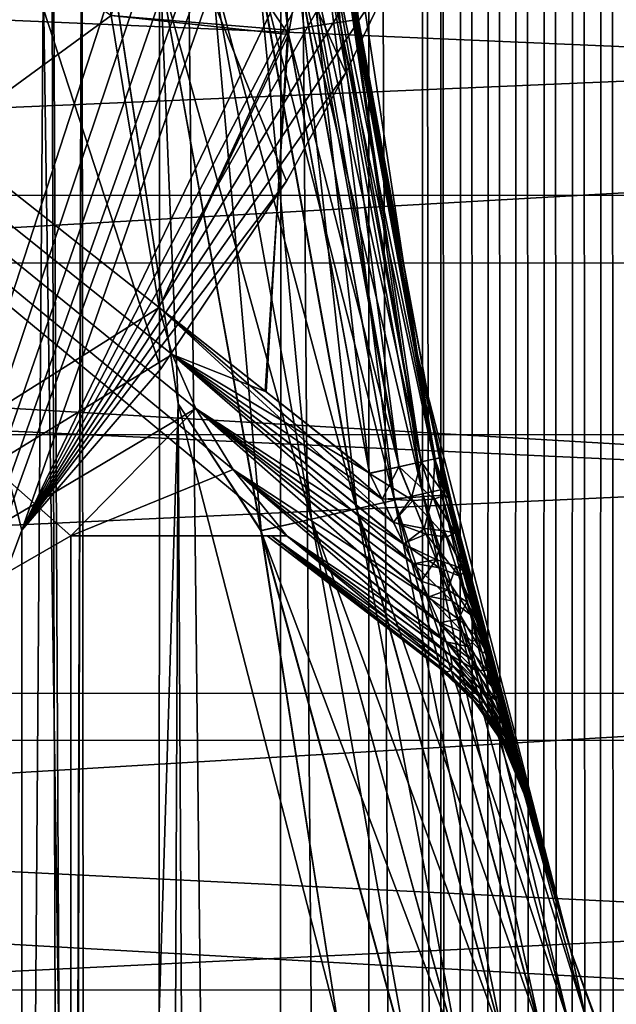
# Model space of a CAD drawing. Header units: metres. Extents: x -205 to 205, y -104 to 104.
# Tile 335 of 656: x -69.62 to -67.17, y 6.62 to 10.65. Entities that reach past the tile are written whole.
import ezdxf

# ---------------------------------------------------------------- set-up
doc = ezdxf.new("R2010")
doc.units = ezdxf.units.M
doc.layers.add('solid_01_2-CONSUMER_EHM_BOX_SW0001', color=7, linetype='CONTINUOUS')

msp = doc.modelspace()

# ---------------------------------------------------------------- linework, layer by layer
at = {"layer": 'solid_01_2-CONSUMER_EHM_BOX_SW0001'}
for points in [[(-200.010849, -74.958488), (-200.010773, 75.041512), (-0.010778, 75.04142)], [(-0.010849, -74.95858), (-200.010849, -74.958488), (-0.010778, 75.04142)], [(-70.051804, -60.926071, 75), (-69.493141, 14.287043, 75), (-70.038704, 61.001064, 75)], [(-67.891357, 25.041451, 1.5), (-67.831909, -57.8419, 1.5), (-67.794312, 57.908562, 1.5)], [(-67.831909, -57.8419, 1.5), (-67.719505, -57.792744, 1.5), (-67.794312, 57.908562, 1.5)], [(-67.719505, -57.792744, 1.5), (-67.681831, 57.860203, 1.5), (-67.794312, 57.908562, 1.5)], [(-67.719505, -57.792744, 1.5), (-67.605576, -57.745773, 1.5), (-67.681831, 57.860203, 1.5)], [(-67.605576, -57.745773, 1.5), (-67.567947, 57.813984, 1.5), (-67.681831, 57.860203, 1.5)], [(-67.605576, -57.745773, 1.5), (-67.490395, -57.701077, 1.5), (-67.567947, 57.813984, 1.5)], [(-67.490395, -57.701077, 1.5), (-67.452911, 57.770031, 1.5), (-67.567947, 57.813984, 1.5)], [(-67.490395, -57.701077, 1.5), (-67.374199, -57.658749, 1.5), (-67.452911, 57.770031, 1.5)], [(-67.374199, -57.658749, 1.5), (-67.336975, 57.728474, 1.5), (-67.452911, 57.770031, 1.5)], [(-67.374199, -57.658749, 1.5), (-67.257248, -57.618885, 1.5), (-67.336975, 57.728474, 1.5)], [(-67.257248, -57.618885, 1.5), (-67.220383, 57.689438, 1.5), (-67.336975, 57.728474, 1.5)], [(-67.257248, -57.618885, 1.5), (-67.139801, -57.581585, 1.5), (-67.220383, 57.689438, 1.5)], [(-67.139801, -57.581585, 1.5), (-67.103386, 57.653046, 1.5), (-67.220383, 57.689438, 1.5)], [(-67.966209, 24.014843, 1.5), (-67.89138, -24.958549, 1.5), (-67.891357, 25.041451, 1.5)], [(-67.89138, -24.958549, 1.5), (-67.831909, -57.8419, 1.5), (-67.891357, 25.041451, 1.5)], [(-67.966209, 24.014843, 1.5), (-68.184288, 23.021564, 1.5), (-67.966019, -23.930836, 1.5)], [(-67.966209, 24.014843, 1.5), (-67.966019, -23.930836, 1.5), (-67.89138, -24.958549, 1.5)], [(-68.184288, 23.021564, 1.5), (-68.544762, 22.063871, 1.5), (-68.186424, -22.932539, 1.5)], [(-68.184288, 23.021564, 1.5), (-68.186424, -22.932539, 1.5), (-67.966019, -23.930836, 1.5)], [(-83.907471, -2.960126, 63.099998), (-69.504471, 22.103218, 63.099998), (-69.493141, 14.287085, 63.099998)], [(-83.907471, -2.960126, 63.099998), (-69.623573, 21.913668, 63.099998), (-69.504471, 22.103218, 63.099998)], [(-68.544762, 22.063871, 1.5), (-69.039803, 21.165899, 1.5), (-68.551567, -21.966539, 1.5)], [(-68.544762, 22.063871, 1.5), (-68.551567, -21.966539, 1.5), (-68.186424, -22.932539, 1.5)], [(-69.039803, 21.165899, 1.5), (-69.65786, 20.347298, 1.5), (-69.051064, -21.065544, 1.5)], [(-69.039803, 21.165899, 1.5), (-69.051064, -21.065544, 1.5), (-68.551567, -21.966539, 1.5)], [(-69.65786, 20.347298, 1.5), (-69.673546, -20.246559, 1.5), (-69.051064, -21.065544, 1.5)], [(-69.406967, 1.037057, 72), (-82.406967, 1.037991, 72), (-82.405602, 20.037991, 72)], [(-68.740486, 19.765442, 66.099998), (-82.405602, 20.037991, 66.099998), (-82.406967, 1.037991, 66.099998)], [(-82.405602, 20.037991, 72), (-68.741264, 8.808578, 72), (-68.521805, 8.536994, 72)], [(-69.406433, 8.537057, 72), (-82.405602, 20.037991, 72), (-68.521805, 8.536994, 72)], [(-82.405602, 20.037991, 72), (-68.893959, 9.057602, 72), (-68.741264, 8.808578, 72)], [(-82.405602, 20.037991, 72), (-68.991234, 9.279399, 72), (-68.893959, 9.057602, 72)], [(-82.405602, 20.037991, 72), (-69.043755, 9.472097, 72), (-68.991234, 9.279399, 72)], [(-82.405602, 20.037991, 72), (-69.240112, 10.666704, 72), (-69.043755, 9.472097, 72)], [(-69.406433, 8.537057, 72), (-69.406967, 1.037057, 72), (-82.405602, 20.037991, 72)], [(-68.893211, 19.516432, 66.099998), (-68.740486, 19.765442, 66.099998), (-82.406967, 1.037991, 66.099998)], [(-68.990494, 19.294645, 66.099998), (-68.893211, 19.516432, 66.099998), (-82.406967, 1.037991, 66.099998)], [(-69.606895, 1.037827, 66.400002), (-72.406898, 1.038228, 66.400002), (-72.404251, 19.538227, 66.400002)], [(-69.60582, 8.560189, 66.400002), (-69.606895, 1.037827, 66.400002), (-72.404251, 19.538227, 66.400002)], [(-69.037666, 9.21998, 66.400002), (-69.60582, 8.560189, 66.400002), (-72.404251, 19.538227, 66.400002)], [(-68.279396, 10.432411, 66.400002), (-72.404251, 19.538227, 66.400002), (-68.043724, 10.925735, 66.400002)], [(-68.522972, 9.989293, 66.400002), (-72.404251, 19.538227, 66.400002), (-68.279396, 10.432411, 66.400002)], [(-69.037666, 9.21998, 66.400002), (-72.404251, 19.538227, 66.400002), (-68.522972, 9.989293, 66.400002)], [(-68.990494, 19.294645, 66.099998), (-82.406967, 1.037991, 66.099998), (-69.04306, 19.101969, 66.099998)], [(-69.04306, 19.101969, 66.099998), (-82.406967, 1.037991, 66.099998), (-69.239586, 17.907387, 66.099998)], [(-67.497627, 16.130419, 71.699997), (-70.31855, 18.952143, 71.699997), (-72.406898, 1.038228, 71.699997)], [(-69.239586, 17.907387, 66.099998), (-82.406967, 1.037991, 66.099998), (-69.380287, 16.704998, 66.099998)], [(-69.380287, 16.704998, 66.099998), (-82.406967, 1.037991, 66.099998), (-69.464867, 15.497365, 66.099998)], [(-67.373253, 15.978797, 71.699997), (-67.497627, 16.130419, 71.699997), (-72.406898, 1.038228, 71.699997)], [(-67.280914, 15.805961, 71.699997), (-67.373253, 15.978797, 71.699997), (-72.406898, 1.038228, 71.699997)], [(-67.224045, 15.618438, 71.699997), (-67.280914, 15.805961, 71.699997), (-72.406898, 1.038228, 71.699997)], [(-67.204842, 15.423269, 71.699997), (-67.224045, 15.618438, 71.699997), (-72.406898, 1.038228, 71.699997)], [(-69.464867, 15.497365, 66.099998), (-82.406967, 1.037991, 66.099998), (-69.493141, 14.287055, 66.099998)], [(-67.204842, 15.423269, 71.699997), (-72.406898, 1.038228, 71.699997), (-69.60582, 8.560189, 71.699997)], [(-67.204842, 15.423269, 71.699997), (-69.60582, 8.560189, 71.699997), (-67.205109, 13.559845, 71.699997)], [(-83.907471, -2.960126, 63.099998), (-69.493141, 14.287085, 63.099998), (-69.407471, -2.962202, 63.099998)], [(-69.493141, 14.287055, 66.099998), (-82.406967, 1.037991, 66.099998), (-69.465042, 13.076746, 66.099998)], [(-70.051804, -60.926071, 75), (-69.273949, -60.039104, 75), (-69.493141, 14.287043, 75)], [(-69.493141, 14.287085, 63.099998), (-69.361198, 11.669159, 63.099998), (-69.407471, -2.962202, 63.099998)], [(-69.273949, -60.039104, 75), (-69.361191, 11.669121, 75), (-69.493141, 14.287043, 75)], [(-67.205109, 13.559845, 71.699997), (-69.60582, 8.560189, 71.699997), (-67.396187, 12.785495, 71.699997)], [(-69.465042, 13.076746, 66.099998), (-82.406967, 1.037991, 66.099998), (-69.380638, 11.869105, 66.099998)], [(-67.396187, 12.785495, 71.699997), (-69.60582, 8.560189, 71.699997), (-67.60067, 12.093669, 71.699997)], [(-68.502693, 12.458243, 65.068527), (-68.594872, 12.451509, 65.24144), (-68.394302, 10.625782, 65.24144)], [(-68.502693, 12.458243, 65.068527), (-68.302834, 10.639225, 65.068451), (-68.445778, 12.4624, 64.880096)], [(-68.502693, 12.458243, 65.068527), (-68.394302, 10.625782, 65.24144), (-68.302834, 10.639225, 65.068451)], [(-68.445778, 12.4624, 64.880096), (-68.246452, 10.647511, 64.880333), (-68.426682, 12.463508, 64.685875)], [(-68.302834, 10.639225, 65.068451), (-68.246452, 10.647511, 64.880333), (-68.445778, 12.4624, 64.880096)], [(-68.426682, 12.463508, 64.685875), (-68.227394, 10.64975, 64.685875), (-68.366287, 11.769917, 64.099998)], [(-68.246452, 10.647511, 64.880333), (-68.227394, 10.64975, 64.685875), (-68.426682, 12.463508, 64.685875)], [(-69.240112, 10.666702, 66.099998), (-68.517342, 10.607702, 65.392982), (-68.718903, 12.442447, 65.392982)], [(-68.594872, 12.451509, 65.24144), (-68.718903, 12.442447, 65.392982), (-68.517342, 10.607702, 65.392982)], [(-68.394302, 10.625782, 65.24144), (-68.594872, 12.451509, 65.24144), (-68.517342, 10.607702, 65.392982)], [(-68.716148, 12.406271, 72.707108), (-68.514618, 10.589767, 72.707108), (-69.380638, 11.86911, 72)], [(-68.444984, 10.989697, 72.858643), (-68.514618, 10.589767, 72.707108), (-68.716148, 12.406271, 72.707108)], [(-67.60067, 12.093669, 71.699997), (-69.60582, 8.560189, 71.699997), (-67.816963, 11.476849, 71.699997)], [(-46.498756, 9.926848, 4.40269), (-84.498756, 9.93228, 4.402686), (-84.498451, 12.04705, 5.589957)], [(-46.498756, 9.926848, 4.40269), (-84.498451, 12.04705, 5.589957), (-46.498451, 12.041621, 5.589964)], [(-69.380638, 11.869105, 66.099998), (-82.406967, 1.037991, 66.099998), (-69.240112, 10.666702, 66.099998)], [(-68.514618, 10.589767, 72.707108), (-69.240112, 10.666704, 72), (-69.380638, 11.86911, 72)], [(-68.366287, 11.769917, 74), (-67.986649, 9.278403, 74), (-68.227478, 10.650301, 73.414215)], [(-68.29229, 10.931987, 74.221428), (-67.986649, 9.278403, 74), (-68.366287, 11.769917, 74)], [(-68.227394, 10.64975, 64.685875), (-67.986649, 9.278403, 64.099998), (-68.366287, 11.769917, 64.099998)], [(-68.29245, 10.931965, 63.877842), (-68.366287, 11.769917, 64.099998), (-67.986649, 9.278403, 64.099998)], [(-69.361198, 11.669159, 63.099998), (-69.407768, -5.062517, 63.099998), (-69.407471, -2.962202, 63.099998)], [(-69.361198, 11.669159, 63.099998), (-68.966331, 9.07783, 63.099998), (-69.407768, -5.062517, 63.099998)], [(-69.038879, 10.831037, 63.124905), (-68.966331, 9.07783, 63.099998), (-69.361198, 11.669159, 63.099998)], [(-69.273949, -60.039104, 75), (-68.966324, 9.077796, 75), (-69.361191, 11.669121, 75)], [(-69.038155, 10.831135, 74.97493), (-69.361191, 11.669121, 75), (-68.966324, 9.077796, 75)], [(-67.816963, 11.476849, 71.699997), (-69.60582, 8.560189, 71.699997), (-68.043724, 10.925732, 71.699997)], [(-46.498795, 9.650873, 39.121071), (-84.498795, 9.656287, 39.121086), (-84.498558, 11.288718, 37.9058)], [(-46.498562, 11.283119, 11.094078), (-84.498558, 11.288578, 11.094093), (-84.498795, 9.656373, 9.87897)], [(-46.498795, 9.650873, 39.121071), (-84.498558, 11.288718, 37.9058), (-46.498562, 11.283301, 37.905781)], [(-46.498562, 11.283119, 11.094078), (-84.498795, 9.656373, 9.87897), (-46.498795, 9.650921, 9.878962)], [(-46.498585, 11.117476, 43.966064), (-84.498581, 11.122937, 43.966053), (-84.498894, 8.953441, 45.050167)], [(-46.498585, 11.117476, 43.966064), (-84.498894, 8.953441, 45.050167), (-46.498894, 8.947978, 45.050179)], [(-68.353294, 11.001811, 73.031708), (-68.296883, 11.009276, 73.219505), (-67.915215, 8.852008, 73.219505)], [(-68.296883, 11.009276, 73.219505), (-67.89653, 8.856164, 73.414215), (-67.915215, 8.852008, 73.219505)], [(-68.296883, 11.009276, 73.219505), (-68.227478, 10.650301, 73.414215), (-67.89653, 8.856164, 73.414215)], [(-68.444984, 10.989697, 72.858643), (-68.061043, 8.819566, 72.858643), (-68.514618, 10.589767, 72.707108)], [(-68.353294, 11.001811, 73.031708), (-67.970764, 8.83965, 73.031708), (-68.444984, 10.989697, 72.858643)], [(-68.444984, 10.989697, 72.858643), (-67.970764, 8.83965, 73.031708), (-68.061043, 8.819566, 72.858643)], [(-68.353294, 11.001811, 73.031708), (-67.915215, 8.852008, 73.219505), (-67.970764, 8.83965, 73.031708)], [(-68.043724, 10.925732, 71.699997), (-69.60582, 8.560189, 71.699997), (-68.279396, 10.432409, 71.699997)], [(-68.365761, 10.922052, 63.666252), (-68.29245, 10.931965, 63.877842), (-67.892685, 8.725203, 63.877724)], [(-68.36544, 10.922095, 74.433075), (-67.96447, 8.708844, 74.433075), (-68.29229, 10.931987, 74.221428)], [(-67.892685, 8.725203, 63.877724), (-68.29245, 10.931965, 63.877842), (-67.986649, 9.278403, 64.099998)], [(-68.29229, 10.931987, 74.221428), (-67.892502, 8.725245, 74.221428), (-67.986649, 9.278403, 74)], [(-67.96447, 8.708844, 74.433075), (-67.892502, 8.725245, 74.221428), (-68.29229, 10.931987, 74.221428)], [(-68.043724, 10.925735, 66.400002), (-68.043724, 10.925732, 71.699997), (-68.279396, 10.432409, 71.699997)], [(-68.279396, 10.432411, 66.400002), (-68.043724, 10.925735, 66.400002), (-68.279396, 10.432409, 71.699997)], [(-68.641037, 10.884831, 63.317982), (-68.483932, 10.906074, 63.476452), (-68.081131, 8.682261, 63.476353)], [(-68.640457, 10.88491, 74.781555), (-68.235054, 8.647186, 74.781555), (-68.483475, 10.906136, 74.622963)], [(-68.483932, 10.906074, 63.476452), (-68.365761, 10.922052, 63.666252), (-67.964844, 8.70876, 63.666138)], [(-68.081131, 8.682261, 63.476353), (-68.483932, 10.906074, 63.476452), (-67.964844, 8.70876, 63.666138)], [(-68.483475, 10.906136, 74.622963), (-68.080605, 8.682382, 74.622963), (-68.36544, 10.922095, 74.433075)], [(-68.235054, 8.647186, 74.781555), (-68.080605, 8.682382, 74.622963), (-68.483475, 10.906136, 74.622963)], [(-67.964844, 8.70876, 63.666138), (-68.365761, 10.922052, 63.666252), (-67.892685, 8.725203, 63.877724)], [(-68.080605, 8.682382, 74.622963), (-67.96447, 8.708844, 74.433075), (-68.36544, 10.922095, 74.433075)], [(-68.42083, 8.604853, 63.19875), (-69.038879, 10.831037, 63.124905), (-68.82917, 10.859393, 63.198803)], [(-68.828499, 10.859484, 74.900871), (-69.038155, 10.831135, 74.97493), (-68.626343, 8.558022, 74.97493)], [(-68.82917, 10.859393, 63.198803), (-68.641037, 10.884831, 63.317982), (-68.235718, 8.647035, 63.317905)], [(-68.42083, 8.604853, 63.19875), (-68.82917, 10.859393, 63.198803), (-68.235718, 8.647035, 63.317905)], [(-68.828499, 10.859484, 74.900871), (-68.420067, 8.605027, 74.900871), (-68.640457, 10.88491, 74.781555)], [(-68.828499, 10.859484, 74.900871), (-68.626343, 8.558022, 74.97493), (-68.420067, 8.605027, 74.900871)], [(-68.235718, 8.647035, 63.317905), (-68.641037, 10.884831, 63.317982), (-68.081131, 8.682261, 63.476353)], [(-68.420067, 8.605027, 74.900871), (-68.235054, 8.647186, 74.781555), (-68.640457, 10.88491, 74.781555)], [(-69.038879, 10.831037, 63.124905), (-68.627174, 8.557833, 63.124878), (-68.966331, 9.07783, 63.099998)], [(-68.42083, 8.604853, 63.19875), (-68.627174, 8.557833, 63.124878), (-69.038879, 10.831037, 63.124905)], [(-68.626343, 8.558022, 74.97493), (-69.038155, 10.831135, 74.97493), (-68.966324, 9.077796, 75)], [(-69.240112, 10.666702, 66.099998), (-82.406967, 1.037991, 66.099998), (-69.043755, 9.472096, 66.099998)], [(-68.514618, 10.589767, 72.707108), (-69.043755, 9.472097, 72), (-69.240112, 10.666704, 72)], [(-69.240112, 10.666702, 66.099998), (-69.043755, 9.472096, 66.099998), (-68.517342, 10.607702, 65.392982)], [(-68.302834, 10.639225, 65.068451), (-67.970848, 8.839627, 65.068375), (-68.246452, 10.647511, 64.880333)], [(-68.246452, 10.647511, 64.880333), (-67.915298, 8.851986, 64.880577), (-68.227394, 10.64975, 64.685875)], [(-68.246452, 10.647511, 64.880333), (-67.970848, 8.839627, 65.068375), (-67.915298, 8.851986, 64.880577)], [(-67.986649, 9.278403, 74), (-67.89653, 8.856164, 73.414215), (-68.227478, 10.650301, 73.414215)], [(-68.227394, 10.64975, 64.685875), (-67.896324, 8.855242, 64.685875), (-67.986649, 9.278403, 64.099998)], [(-67.915298, 8.851986, 64.880577), (-67.896324, 8.855242, 64.685875), (-68.227394, 10.64975, 64.685875)], [(-69.043755, 9.472096, 66.099998), (-68.605865, 9.126618, 65.737083), (-68.517342, 10.607702, 65.392982)], [(-68.605865, 9.126618, 65.737083), (-68.182541, 8.792631, 65.392982), (-68.517342, 10.607702, 65.392982)], [(-68.394302, 10.625782, 65.24144), (-68.517342, 10.607702, 65.392982), (-68.182541, 8.792631, 65.392982)], [(-68.302834, 10.639225, 65.068451), (-68.394302, 10.625782, 65.24144), (-68.062469, 8.819244, 65.2435)], [(-68.394302, 10.625782, 65.24144), (-68.182541, 8.792631, 65.392982), (-68.062469, 8.819244, 65.2435)], [(-68.302834, 10.639225, 65.068451), (-68.062469, 8.819244, 65.2435), (-67.970848, 8.839627, 65.068375)], [(-68.514618, 10.589767, 72.707108), (-68.609451, 9.129435, 72.359978), (-69.043755, 9.472097, 72)], [(-68.514618, 10.589767, 72.707108), (-68.182442, 8.792576, 72.707108), (-68.609451, 9.129435, 72.359978)], [(-68.061043, 8.819566, 72.858643), (-68.182442, 8.792576, 72.707108), (-68.514618, 10.589767, 72.707108)], [(-68.279396, 10.432409, 71.699997), (-69.60582, 8.560189, 71.699997), (-68.522972, 9.989293, 71.699997)], [(-68.279396, 10.432411, 66.400002), (-68.279396, 10.432409, 71.699997), (-68.522972, 9.989293, 71.699997)], [(-68.522972, 9.989293, 66.400002), (-68.279396, 10.432411, 66.400002), (-68.522972, 9.989293, 71.699997)], [(-68.522972, 9.989293, 71.699997), (-69.60582, 8.560189, 71.699997), (-69.037666, 9.219981, 71.699997)], [(-68.522972, 9.989293, 66.400002), (-68.522972, 9.989293, 71.699997), (-69.037666, 9.219981, 71.699997)], [(-69.037666, 9.21998, 66.400002), (-68.522972, 9.989293, 66.400002), (-69.037666, 9.219981, 71.699997)], [(-46.499073, 7.69577, 3.450885), (-84.499077, 7.70121, 3.450885), (-84.498756, 9.93228, 4.402686)], [(-46.498756, 9.926848, 4.40269), (-46.499073, 7.69577, 3.450885), (-84.498756, 9.93228, 4.402686)], [(-46.498795, 9.650921, 9.878962), (-84.498795, 9.656373, 9.87897), (-84.499046, 7.894127, 8.861519)], [(-46.499046, 7.888484, 40.138569), (-84.499046, 7.893898, 40.13858), (-84.498795, 9.656287, 39.121086)], [(-46.498795, 9.650921, 9.878962), (-84.499046, 7.894127, 8.861519), (-46.499046, 7.888679, 8.861515)], [(-46.499046, 7.888484, 40.138569), (-84.498795, 9.656287, 39.121086), (-46.498795, 9.650873, 39.121071)], [(-68.991211, 9.279392, 66.099998), (-69.043755, 9.472096, 66.099998), (-82.406967, 1.037991, 66.099998)], [(-68.084991, 8.592316, 72.747559), (-68.991234, 9.279399, 72), (-69.043755, 9.472097, 72)], [(-68.182442, 8.792576, 72.707108), (-69.043755, 9.472097, 72), (-68.609451, 9.129435, 72.359978)], [(-68.131485, 8.688174, 72.731224), (-69.043755, 9.472097, 72), (-68.182442, 8.792576, 72.707108)], [(-68.131485, 8.688174, 72.731224), (-68.084991, 8.592316, 72.747559), (-69.043755, 9.472097, 72)], [(-68.991211, 9.279392, 66.099998), (-68.605865, 9.126618, 65.737083), (-69.043755, 9.472096, 66.099998)], [(-68.991211, 9.279392, 66.099998), (-82.406967, 1.037991, 66.099998), (-68.893944, 9.057579, 66.099998)], [(-68.005714, 8.425153, 72.758408), (-68.893959, 9.057602, 72), (-68.991234, 9.279399, 72)], [(-68.043091, 8.50471, 72.756439), (-68.005714, 8.425153, 72.758408), (-68.991234, 9.279399, 72)], [(-68.084991, 8.592316, 72.747559), (-68.043091, 8.50471, 72.756439), (-68.991234, 9.279399, 72)], [(-68.991211, 9.279392, 66.099998), (-68.131149, 8.687306, 65.368668), (-68.182541, 8.792631, 65.392982)], [(-68.991211, 9.279392, 66.099998), (-68.182541, 8.792631, 65.392982), (-68.605865, 9.126618, 65.737083)], [(-68.991211, 9.279392, 66.099998), (-68.04213, 8.502727, 65.343407), (-68.084312, 8.590834, 65.352257)], [(-68.991211, 9.279392, 66.099998), (-68.893944, 9.057579, 66.099998), (-68.04213, 8.502727, 65.343407)], [(-68.991211, 9.279392, 66.099998), (-68.084312, 8.590834, 65.352257), (-68.131149, 8.687306, 65.368668)], [(-67.986649, 9.278403, 74), (-67.358093, 6.837773, 74), (-67.89653, 8.856164, 73.414215)], [(-67.892502, 8.725245, 74.221428), (-67.358093, 6.837773, 74), (-67.986649, 9.278403, 74)], [(-67.70562, 8.059768, 64.866707), (-67.358093, 6.837773, 64.099998), (-67.986649, 9.278403, 64.099998)], [(-67.892685, 8.725203, 63.877724), (-67.986649, 9.278403, 64.099998), (-67.358093, 6.837773, 64.099998)], [(-67.731476, 8.161233, 64.816864), (-67.70562, 8.059768, 64.866707), (-67.986649, 9.278403, 64.099998)], [(-67.759682, 8.273973, 64.773438), (-67.731476, 8.161233, 64.816864), (-67.986649, 9.278403, 64.099998)], [(-67.790421, 8.39943, 64.737289), (-67.759682, 8.273973, 64.773438), (-67.986649, 9.278403, 64.099998)], [(-67.823631, 8.538279, 64.709663), (-67.790421, 8.39943, 64.737289), (-67.986649, 9.278403, 64.099998)], [(-67.85907, 8.690414, 64.692055), (-67.823631, 8.538279, 64.709663), (-67.986649, 9.278403, 64.099998)], [(-67.896324, 8.855242, 64.685875), (-67.85907, 8.690414, 64.692055), (-67.986649, 9.278403, 64.099998)], [(-69.037666, 9.21998, 66.400002), (-69.037666, 9.219981, 71.699997), (-69.60582, 8.560189, 71.699997)], [(-69.037666, 9.21998, 66.400002), (-69.60582, 8.560189, 71.699997), (-69.60582, 8.560189, 66.400002)], [(-68.966331, 9.07783, 63.099998), (-68.312561, 6.539456, 63.099998), (-69.407768, -5.062517, 63.099998)], [(-69.273949, -60.039104, 75), (-68.619232, -59.058781, 75), (-68.966324, 9.077796, 75)], [(-68.627174, 8.557833, 63.124878), (-68.312561, 6.539456, 63.099998), (-68.966331, 9.07783, 63.099998)], [(-68.619232, -59.058781, 75), (-68.312546, 6.539425, 75), (-68.966324, 9.077796, 75)], [(-68.626343, 8.558022, 74.97493), (-68.966324, 9.077796, 75), (-68.312546, 6.539425, 75)], [(-68.893944, 9.057579, 66.099998), (-82.406967, 1.037991, 66.099998), (-69.406433, 8.537057, 66.099998)], [(-68.893944, 9.057579, 66.099998), (-69.406433, 8.537057, 66.099998), (-68.741257, 8.80855, 66.099998)], [(-67.898758, 8.183023, 72.709351), (-68.741264, 8.808578, 72), (-68.893959, 9.057602, 72)], [(-67.943855, 8.28942, 72.744339), (-67.898758, 8.183023, 72.709351), (-68.893959, 9.057602, 72)], [(-68.005714, 8.425153, 72.758408), (-67.943855, 8.28942, 72.744339), (-68.893959, 9.057602, 72)], [(-68.893944, 9.057579, 66.099998), (-67.942375, 8.285896, 65.356522), (-67.971306, 8.350458, 65.346146)], [(-68.893944, 9.057579, 66.099998), (-68.741257, 8.80855, 66.099998), (-67.942375, 8.285896, 65.356522)], [(-68.893944, 9.057579, 66.099998), (-67.971306, 8.350458, 65.346146), (-68.004532, 8.422689, 65.341591)], [(-68.893944, 9.057579, 66.099998), (-68.004532, 8.422689, 65.341591), (-68.04213, 8.502727, 65.343407)], [(-46.498894, 8.947978, 45.050179), (-84.498894, 8.953441, 45.050167), (-84.499222, 6.679391, 45.893406)], [(-46.498894, 8.947978, 45.050179), (-84.499222, 6.679391, 45.893406), (-46.499222, 6.673916, 45.893417)], [(-67.970848, 8.839627, 65.068375), (-68.062469, 8.819244, 65.2435), (-68.010544, 8.693342, 65.21257)], [(-68.061043, 8.819566, 72.858643), (-67.970764, 8.83965, 73.031708), (-67.919189, 8.687303, 73.068588)], [(-67.923523, 8.700131, 65.034096), (-67.970848, 8.839627, 65.068375), (-68.010544, 8.693342, 65.21257)], [(-67.915298, 8.851986, 64.880577), (-67.970848, 8.839627, 65.068375), (-67.923523, 8.700131, 65.034096)], [(-67.970764, 8.83965, 73.031708), (-67.915215, 8.852008, 73.219505), (-67.8741, 8.702766, 73.254951)], [(-67.919189, 8.687303, 73.068588), (-67.970764, 8.83965, 73.031708), (-67.8741, 8.702766, 73.254951)], [(-67.874123, 8.702772, 64.845146), (-67.915298, 8.851986, 64.880577), (-67.923523, 8.700131, 65.034096)], [(-67.874123, 8.702772, 64.845146), (-67.896324, 8.855242, 64.685875), (-67.915298, 8.851986, 64.880577)], [(-67.858925, 8.689801, 73.40789), (-67.915215, 8.852008, 73.219505), (-67.89653, 8.856164, 73.414215)], [(-67.858925, 8.689801, 73.40789), (-67.8741, 8.702766, 73.254951), (-67.915215, 8.852008, 73.219505)], [(-67.358093, 6.837773, 74), (-67.858925, 8.689801, 73.40789), (-67.89653, 8.856164, 73.414215)], [(-67.874123, 8.702772, 64.845146), (-67.85907, 8.690414, 64.692055), (-67.896324, 8.855242, 64.685875)], [(-68.741257, 8.80855, 66.099998), (-69.406433, 8.537057, 66.099998), (-68.521805, 8.536994, 66.099998)], [(-67.851173, 8.047173, 72.597343), (-68.521805, 8.536994, 72), (-68.741264, 8.808578, 72)], [(-67.868797, 8.103983, 72.659111), (-67.851173, 8.047173, 72.597343), (-68.741264, 8.808578, 72)], [(-67.898758, 8.183023, 72.709351), (-67.868797, 8.103983, 72.659111), (-68.741264, 8.808578, 72)], [(-68.741257, 8.80855, 66.099998), (-68.521805, 8.536994, 66.099998), (-67.868393, 8.103344, 65.441071)], [(-68.741257, 8.80855, 66.099998), (-67.868393, 8.103344, 65.441071), (-67.897537, 8.180151, 65.39193)], [(-68.741257, 8.80855, 66.099998), (-67.897537, 8.180151, 65.39193), (-67.942375, 8.285896, 65.356522)], [(-68.131149, 8.687306, 65.368668), (-68.062469, 8.819244, 65.2435), (-68.182541, 8.792631, 65.392982)], [(-68.005844, 8.681859, 72.889809), (-68.182442, 8.792576, 72.707108), (-68.061043, 8.819566, 72.858643)], [(-68.005844, 8.681859, 72.889809), (-68.131485, 8.688174, 72.731224), (-68.182442, 8.792576, 72.707108)], [(-68.131149, 8.687306, 65.368668), (-68.010544, 8.693342, 65.21257), (-68.062469, 8.819244, 65.2435)], [(-68.005844, 8.681859, 72.889809), (-68.061043, 8.819566, 72.858643), (-67.919189, 8.687303, 73.068588)], [(-68.081131, 8.682261, 63.476353), (-67.964844, 8.70876, 63.666138), (-67.367378, 6.540245, 63.666027)], [(-68.080605, 8.682382, 74.622963), (-67.480263, 6.503625, 74.622963), (-67.96447, 8.708844, 74.433075)], [(-67.964844, 8.70876, 63.666138), (-67.892685, 8.725203, 63.877724), (-67.296959, 6.563089, 63.877602)], [(-67.367378, 6.540245, 63.666027), (-67.964844, 8.70876, 63.666138), (-67.296959, 6.563089, 63.877602)], [(-67.96447, 8.708844, 74.433075), (-67.366966, 6.540378, 74.433075), (-67.892502, 8.725245, 74.221428)], [(-67.480263, 6.503625, 74.622963), (-67.366966, 6.540378, 74.433075), (-67.96447, 8.708844, 74.433075)], [(-67.296959, 6.563089, 63.877602), (-67.892685, 8.725203, 63.877724), (-67.358093, 6.837773, 64.099998)], [(-67.892502, 8.725245, 74.221428), (-67.296753, 6.563157, 74.221428), (-67.358093, 6.837773, 74)], [(-67.366966, 6.540378, 74.433075), (-67.296753, 6.563157, 74.221428), (-67.892502, 8.725245, 74.221428)], [(-68.235718, 8.647035, 63.317905), (-68.081131, 8.682261, 63.476353), (-67.48085, 6.503433, 63.476257)], [(-68.235054, 8.647186, 74.781555), (-67.630943, 6.454743, 74.781555), (-68.080605, 8.682382, 74.622963)], [(-68.005844, 8.681859, 72.889809), (-68.084991, 8.592316, 72.747559), (-68.131485, 8.688174, 72.731224)], [(-68.131149, 8.687306, 65.368668), (-68.084312, 8.590834, 65.352257), (-68.010544, 8.693342, 65.21257)], [(-67.950363, 8.54371, 72.91098), (-68.084991, 8.592316, 72.747559), (-68.005844, 8.681859, 72.889809)], [(-68.084312, 8.590834, 65.352257), (-67.959526, 8.566747, 65.191628), (-68.010544, 8.693342, 65.21257)], [(-67.48085, 6.503433, 63.476257), (-68.081131, 8.682261, 63.476353), (-67.367378, 6.540245, 63.666027)], [(-67.630943, 6.454743, 74.781555), (-67.480263, 6.503625, 74.622963), (-68.080605, 8.682382, 74.622963)], [(-67.923523, 8.700131, 65.034096), (-68.010544, 8.693342, 65.21257), (-67.959526, 8.566747, 65.191628)], [(-68.005844, 8.681859, 72.889809), (-67.919189, 8.687303, 73.068588), (-67.867981, 8.531434, 73.09137)], [(-67.950363, 8.54371, 72.91098), (-68.005844, 8.681859, 72.889809), (-67.867981, 8.531434, 73.09137)], [(-67.876511, 8.557639, 65.011398), (-67.923523, 8.700131, 65.034096), (-67.959526, 8.566747, 65.191628)], [(-67.832672, 8.548663, 64.822044), (-67.874123, 8.702772, 64.845146), (-67.923523, 8.700131, 65.034096)], [(-67.832672, 8.548663, 64.822044), (-67.923523, 8.700131, 65.034096), (-67.876511, 8.557639, 65.011398)], [(-67.919189, 8.687303, 73.068588), (-67.8741, 8.702766, 73.254951), (-67.832649, 8.548634, 73.278053)], [(-67.867981, 8.531434, 73.09137), (-67.919189, 8.687303, 73.068588), (-67.832649, 8.548634, 73.278053)], [(-67.832672, 8.548663, 64.822044), (-67.85907, 8.690414, 64.692055), (-67.874123, 8.702772, 64.845146)], [(-67.823364, 8.537148, 73.390167), (-67.832649, 8.548634, 73.278053), (-67.8741, 8.702766, 73.254951)], [(-67.858925, 8.689801, 73.40789), (-67.823364, 8.537148, 73.390167), (-67.8741, 8.702766, 73.254951)], [(-67.832672, 8.548663, 64.822044), (-67.823631, 8.538279, 64.709663), (-67.85907, 8.690414, 64.692055)], [(-67.358093, 6.837773, 74), (-67.823364, 8.537148, 73.390167), (-67.858925, 8.689801, 73.40789)], [(-68.42083, 8.604853, 63.19875), (-68.235718, 8.647035, 63.317905), (-67.631683, 6.454503, 63.317825)], [(-68.420067, 8.605027, 74.900871), (-67.81144, 6.39619, 74.900871), (-68.235054, 8.647186, 74.781555)], [(-67.631683, 6.454503, 63.317825), (-68.235718, 8.647035, 63.317905), (-67.48085, 6.503433, 63.476257)], [(-67.81144, 6.39619, 74.900871), (-67.630943, 6.454743, 74.781555), (-68.235054, 8.647186, 74.781555)], [(-67.812294, 6.395912, 63.198696), (-68.627174, 8.557833, 63.124878), (-68.42083, 8.604853, 63.19875)], [(-68.420067, 8.605027, 74.900871), (-68.626343, 8.558022, 74.97493), (-68.01268, 6.330906, 74.97493)], [(-67.812294, 6.395912, 63.198696), (-68.42083, 8.604853, 63.19875), (-67.631683, 6.454503, 63.317825)], [(-68.420067, 8.605027, 74.900871), (-68.01268, 6.330906, 74.97493), (-67.81144, 6.39619, 74.900871)], [(-67.950363, 8.54371, 72.91098), (-68.043091, 8.50471, 72.756439), (-68.084991, 8.592316, 72.747559)], [(-68.084312, 8.590834, 65.352257), (-68.04213, 8.502727, 65.343407), (-67.959526, 8.566747, 65.191628)], [(-69.60582, 8.560189, 71.699997), (-72.406898, 1.038228, 71.699997), (-69.606895, 1.037827, 71.699997)], [(-69.60582, 8.560189, 66.400002), (-69.606895, 1.037827, 71.699997), (-69.606895, 1.037827, 66.400002)], [(-69.60582, 8.560189, 71.699997), (-69.606895, 1.037827, 71.699997), (-69.60582, 8.560189, 66.400002)], [(-68.627174, 8.557833, 63.124878), (-68.013603, 6.330606, 63.124851), (-68.312561, 6.539456, 63.099998)], [(-67.812294, 6.395912, 63.198696), (-68.013603, 6.330606, 63.124851), (-68.627174, 8.557833, 63.124878)], [(-68.01268, 6.330906, 74.97493), (-68.626343, 8.558022, 74.97493), (-68.312546, 6.539425, 75)], [(-68.04213, 8.502727, 65.343407), (-67.909943, 8.440282, 65.182961), (-67.959526, 8.566747, 65.191628)], [(-67.876511, 8.557639, 65.011398), (-67.959526, 8.566747, 65.191628), (-67.909943, 8.440282, 65.182961)], [(-67.830048, 8.412703, 65.003242), (-67.876511, 8.557639, 65.011398), (-67.909943, 8.440282, 65.182961)], [(-67.790848, 8.389901, 64.814484), (-67.876511, 8.557639, 65.011398), (-67.830048, 8.412703, 65.003242)], [(-67.790848, 8.389901, 64.814484), (-67.832672, 8.548663, 64.822044), (-67.876511, 8.557639, 65.011398)], [(-67.867981, 8.531434, 73.09137), (-67.832649, 8.548634, 73.278053), (-67.790833, 8.38987, 73.285583)], [(-67.832672, 8.548663, 64.822044), (-67.790421, 8.39943, 64.737289), (-67.823631, 8.538279, 64.709663)], [(-67.790848, 8.389901, 64.814484), (-67.790421, 8.39943, 64.737289), (-67.832672, 8.548663, 64.822044)], [(-67.790138, 8.398286, 73.362442), (-67.790833, 8.38987, 73.285583), (-67.832649, 8.548634, 73.278053)], [(-67.823364, 8.537148, 73.390167), (-67.790138, 8.398286, 73.362442), (-67.832649, 8.548634, 73.278053)], [(-82.406967, 1.037991, 66.099998), (-69.406967, 1.037057, 66.099998), (-69.406433, 8.537057, 66.099998)], [(-69.406967, 1.037057, 66.099998), (-69.406967, 1.037057, 72), (-69.406433, 8.537057, 72)], [(-69.406433, 8.537057, 66.099998), (-69.406967, 1.037057, 66.099998), (-69.406433, 8.537057, 72)], [(-68.584106, 8.536998, 71.775139), (-69.406433, 8.537057, 72), (-68.521805, 8.536994, 72)], [(-68.584114, 8.536998, 66.324867), (-69.406433, 8.537057, 66.099998), (-69.406433, 8.537057, 72)], [(-68.602066, 8.537, 71.589394), (-69.406433, 8.537057, 72), (-68.584106, 8.536998, 71.775139)], [(-68.602066, 8.537, 66.510612), (-69.406433, 8.537057, 72), (-68.602066, 8.537, 71.589394)], [(-68.602066, 8.537, 66.510612), (-68.584114, 8.536998, 66.324867), (-69.406433, 8.537057, 72)], [(-68.584114, 8.536998, 66.324867), (-68.521805, 8.536994, 66.099998), (-69.406433, 8.537057, 66.099998)], [(-68.250458, 8.267391, 71.878296), (-68.602066, 8.537, 71.589394), (-68.584106, 8.536998, 71.775139)], [(-67.902664, 8.000709, 65.940422), (-68.602066, 8.537, 71.589394), (-68.250458, 8.267391, 71.878296)], [(-67.902664, 8.000709, 65.940422), (-68.602066, 8.537, 66.510612), (-68.602066, 8.537, 71.589394)], [(-67.867676, 7.980338, 65.795052), (-68.584114, 8.536998, 66.324867), (-68.602066, 8.537, 66.510612)], [(-67.902664, 8.000709, 65.940422), (-68.249763, 8.266861, 66.221107), (-68.602066, 8.537, 66.510612)], [(-67.883232, 7.987455, 65.864792), (-68.602066, 8.537, 66.510612), (-68.249763, 8.266861, 66.221107)], [(-67.867676, 7.980338, 65.795052), (-68.602066, 8.537, 66.510612), (-67.883232, 7.987455, 65.864792)], [(-67.844368, 8.007434, 65.578857), (-68.521805, 8.536994, 66.099998), (-68.584114, 8.536998, 66.324867)], [(-67.848793, 7.983788, 65.674881), (-68.584114, 8.536998, 66.324867), (-67.867676, 7.980338, 65.795052)], [(-67.844368, 8.007434, 65.578857), (-68.584114, 8.536998, 66.324867), (-67.848793, 7.983788, 65.674881)], [(-67.849098, 7.98358, 72.422951), (-68.584106, 8.536998, 71.775139), (-68.521805, 8.536994, 72)], [(-67.902664, 8.000709, 72.159576), (-68.250458, 8.267391, 71.878296), (-68.584106, 8.536998, 71.775139)], [(-67.867691, 7.979874, 72.30056), (-67.902664, 8.000709, 72.159576), (-68.584106, 8.536998, 71.775139)], [(-67.849098, 7.98358, 72.422951), (-67.867691, 7.979874, 72.30056), (-68.584106, 8.536998, 71.775139)], [(-67.84446, 8.007315, 72.520546), (-67.849098, 7.98358, 72.422951), (-68.521805, 8.536994, 72)], [(-67.851173, 8.047173, 72.597343), (-67.84446, 8.007315, 72.520546), (-68.521805, 8.536994, 72)], [(-67.851349, 8.047536, 65.502342), (-68.521805, 8.536994, 66.099998), (-67.844368, 8.007434, 65.578857)], [(-67.868393, 8.103344, 65.441071), (-68.521805, 8.536994, 66.099998), (-67.851349, 8.047536, 65.502342)], [(-67.896744, 8.405986, 72.916939), (-68.043091, 8.50471, 72.756439), (-67.950363, 8.54371, 72.91098)], [(-67.950363, 8.54371, 72.91098), (-67.867981, 8.531434, 73.09137), (-67.81749, 8.372884, 73.096054)], [(-67.896744, 8.405986, 72.916939), (-67.950363, 8.54371, 72.91098), (-67.81749, 8.372884, 73.096054)], [(-67.81749, 8.372884, 73.096054), (-67.867981, 8.531434, 73.09137), (-67.790833, 8.38987, 73.285583)], [(-67.358093, 6.837773, 74), (-67.790138, 8.398286, 73.362442), (-67.823364, 8.537148, 73.390167)], [(-67.896744, 8.405986, 72.916939), (-68.005714, 8.425153, 72.758408), (-68.043091, 8.50471, 72.756439)], [(-68.04213, 8.502727, 65.343407), (-68.004532, 8.422689, 65.341591), (-67.909943, 8.440282, 65.182961)], [(-68.004532, 8.422689, 65.341591), (-67.971306, 8.350458, 65.346146), (-67.909943, 8.440282, 65.182961)], [(-67.971306, 8.350458, 65.346146), (-67.86261, 8.315456, 65.189514), (-67.909943, 8.440282, 65.182961)], [(-67.830048, 8.412703, 65.003242), (-67.909943, 8.440282, 65.182961), (-67.86261, 8.315456, 65.189514)], [(-67.846161, 8.270927, 72.903679), (-67.943855, 8.28942, 72.744339), (-68.005714, 8.425153, 72.758408)], [(-67.846161, 8.270927, 72.903679), (-68.005714, 8.425153, 72.758408), (-67.896744, 8.405986, 72.916939)], [(-67.896744, 8.405986, 72.916939), (-67.81749, 8.372884, 73.096054), (-67.768433, 8.213792, 73.077255)], [(-67.846161, 8.270927, 72.903679), (-67.896744, 8.405986, 72.916939), (-67.768433, 8.213792, 73.077255)], [(-67.784592, 8.266691, 65.013565), (-67.830048, 8.412703, 65.003242), (-67.86261, 8.315456, 65.189514)], [(-67.731476, 8.161233, 64.816864), (-67.830048, 8.412703, 65.003242), (-67.784592, 8.266691, 65.013565)], [(-67.731476, 8.161233, 64.816864), (-67.790848, 8.389901, 64.814484), (-67.830048, 8.412703, 65.003242)], [(-67.81749, 8.372884, 73.096054), (-67.790833, 8.38987, 73.285583), (-67.748734, 8.227468, 73.273293)], [(-67.790848, 8.389901, 64.814484), (-67.759682, 8.273973, 64.773438), (-67.790421, 8.39943, 64.737289)], [(-67.731476, 8.161233, 64.816864), (-67.759682, 8.273973, 64.773438), (-67.790848, 8.389901, 64.814484)], [(-67.790138, 8.398286, 73.362442), (-67.75943, 8.272935, 73.32621), (-67.790833, 8.38987, 73.285583)], [(-67.75943, 8.272935, 73.32621), (-67.748734, 8.227468, 73.273293), (-67.790833, 8.38987, 73.285583)], [(-67.358093, 6.837773, 74), (-67.75943, 8.272935, 73.32621), (-67.790138, 8.398286, 73.362442)], [(-67.971306, 8.350458, 65.346146), (-67.942375, 8.285896, 65.356522), (-67.86261, 8.315456, 65.189514)], [(-67.768433, 8.213792, 73.077255), (-67.81749, 8.372884, 73.096054), (-67.748734, 8.227468, 73.273293)], [(-67.942375, 8.285896, 65.356522), (-67.818779, 8.194917, 65.214882), (-67.86261, 8.315456, 65.189514)], [(-67.784592, 8.266691, 65.013565), (-67.86261, 8.315456, 65.189514), (-67.818779, 8.194917, 65.214882)], [(-67.902664, 8.000709, 65.940422), (-68.250458, 8.267391, 71.878296), (-67.902664, 8.000709, 72.159576)], [(-67.883232, 7.987455, 65.864792), (-68.249763, 8.266861, 66.221107), (-67.902664, 8.000709, 65.940422)], [(-67.800461, 8.142634, 72.866364), (-67.898758, 8.183023, 72.709351), (-67.943855, 8.28942, 72.744339)], [(-67.800461, 8.142634, 72.866364), (-67.943855, 8.28942, 72.744339), (-67.846161, 8.270927, 72.903679)], [(-67.942375, 8.285896, 65.356522), (-67.897537, 8.180151, 65.39193), (-67.818779, 8.194917, 65.214882)], [(-67.846161, 8.270927, 72.903679), (-67.768433, 8.213792, 73.077255), (-67.72213, 8.058858, 73.028419)], [(-67.800461, 8.142634, 72.866364), (-67.846161, 8.270927, 72.903679), (-67.72213, 8.058858, 73.028419)], [(-67.74099, 8.122496, 65.047218), (-67.784592, 8.266691, 65.013565), (-67.818779, 8.194917, 65.214882)], [(-67.74099, 8.122496, 65.047218), (-67.70562, 8.059768, 64.866707), (-67.784592, 8.266691, 65.013565)], [(-67.731476, 8.161233, 64.816864), (-67.784592, 8.266691, 65.013565), (-67.70562, 8.059768, 64.866707)], [(-67.75943, 8.272935, 73.32621), (-67.70536, 8.058783, 73.232758), (-67.748734, 8.227468, 73.273293)], [(-67.358093, 6.837773, 74), (-67.70536, 8.058783, 73.232758), (-67.75943, 8.272935, 73.32621)], [(-67.768433, 8.213792, 73.077255), (-67.748734, 8.227468, 73.273293), (-67.70536, 8.058783, 73.232758)], [(-67.897537, 8.180151, 65.39193), (-67.780281, 8.083062, 65.262802), (-67.818779, 8.194917, 65.214882)], [(-67.74099, 8.122496, 65.047218), (-67.818779, 8.194917, 65.214882), (-67.780281, 8.083062, 65.262802)], [(-67.70536, 8.058783, 73.232758), (-67.72213, 8.058858, 73.028419), (-67.768433, 8.213792, 73.077255)], [(-67.762367, 8.027907, 72.80056), (-67.868797, 8.103983, 72.659111), (-67.898758, 8.183023, 72.709351)], [(-67.762367, 8.027907, 72.80056), (-67.898758, 8.183023, 72.709351), (-67.800461, 8.142634, 72.866364)], [(-67.897537, 8.180151, 65.39193), (-67.868393, 8.103344, 65.441071), (-67.780281, 8.083062, 65.262802)], [(-67.735222, 7.935759, 72.705009), (-67.851173, 8.047173, 72.597343), (-67.868797, 8.103983, 72.659111)], [(-67.735222, 7.935759, 72.705009), (-67.868797, 8.103983, 72.659111), (-67.762367, 8.027907, 72.80056)], [(-67.868393, 8.103344, 65.441071), (-67.749557, 7.986263, 65.33577), (-67.780281, 8.083062, 65.262802)], [(-67.868393, 8.103344, 65.441071), (-67.851349, 8.047536, 65.502342), (-67.749557, 7.986263, 65.33577)], [(-67.800461, 8.142634, 72.866364), (-67.72213, 8.058858, 73.028419), (-67.680984, 7.916843, 72.943512)], [(-67.762367, 8.027907, 72.80056), (-67.800461, 8.142634, 72.866364), (-67.680984, 7.916843, 72.943512)], [(-67.700745, 7.985559, 65.109329), (-67.74099, 8.122496, 65.047218), (-67.780281, 8.083062, 65.262802)], [(-67.700745, 7.985559, 65.109329), (-67.70562, 8.059768, 64.866707), (-67.74099, 8.122496, 65.047218)], [(-67.700745, 7.985559, 65.109329), (-67.780281, 8.083062, 65.262802), (-67.749557, 7.986263, 65.33577)], [(-67.851349, 8.047536, 65.502342), (-67.729156, 7.911578, 65.432854), (-67.749557, 7.986263, 65.33577)], [(-67.851349, 8.047536, 65.502342), (-67.844368, 8.007434, 65.578857), (-67.729156, 7.911578, 65.432854)], [(-67.721771, 7.874026, 72.58429), (-67.84446, 8.007315, 72.520546), (-67.851173, 8.047173, 72.597343)], [(-67.721771, 7.874026, 72.58429), (-67.851173, 8.047173, 72.597343), (-67.735222, 7.935759, 72.705009)], [(-67.762367, 8.027907, 72.80056), (-67.680984, 7.916843, 72.943512), (-67.648506, 7.800331, 72.821251)], [(-67.735222, 7.935759, 72.705009), (-67.762367, 8.027907, 72.80056), (-67.648506, 7.800331, 72.821251)], [(-67.660156, 7.885561, 73.116074), (-67.680984, 7.916843, 72.943512), (-67.72213, 8.058858, 73.028419)], [(-67.70536, 8.058783, 73.232758), (-67.660156, 7.885561, 73.116074), (-67.72213, 8.058858, 73.028419)], [(-67.70562, 8.059768, 64.866707), (-67.660332, 7.886226, 64.983383), (-67.358093, 6.837773, 64.099998)], [(-67.700745, 7.985559, 65.109329), (-67.660332, 7.886226, 64.983383), (-67.70562, 8.059768, 64.866707)], [(-67.358093, 6.837773, 74), (-67.660156, 7.885561, 73.116074), (-67.70536, 8.058783, 73.232758)], [(-67.748253, 7.853656, 72.159576), (-67.902664, 8.000709, 72.159576), (-67.867691, 7.979874, 72.30056)], [(-67.748253, 7.853656, 72.159576), (-67.902664, 8.000709, 65.940422), (-67.902664, 8.000709, 72.159576)], [(-67.748253, 7.853656, 72.159576), (-67.761215, 7.868649, 65.940422), (-67.902664, 8.000709, 65.940422)], [(-67.738411, 7.846503, 65.807983), (-67.902664, 8.000709, 65.940422), (-67.761215, 7.868649, 65.940422)], [(-67.883232, 7.987455, 65.864792), (-67.902664, 8.000709, 65.940422), (-67.738411, 7.846503, 65.807983)], [(-67.867676, 7.980338, 65.795052), (-67.883232, 7.987455, 65.864792), (-67.738411, 7.846503, 65.807983)], [(-67.722748, 7.845064, 72.447609), (-67.867691, 7.979874, 72.30056), (-67.849098, 7.98358, 72.422951)], [(-67.848793, 7.983788, 65.674881), (-67.867676, 7.980338, 65.795052), (-67.724258, 7.843268, 65.676033)], [(-67.721771, 7.874026, 72.58429), (-67.849098, 7.98358, 72.422951), (-67.84446, 8.007315, 72.520546)], [(-67.722748, 7.845064, 72.447609), (-67.849098, 7.98358, 72.422951), (-67.721771, 7.874026, 72.58429)], [(-67.844368, 8.007434, 65.578857), (-67.848793, 7.983788, 65.674881), (-67.720718, 7.863811, 65.548782)], [(-67.848793, 7.983788, 65.674881), (-67.724258, 7.843268, 65.676033), (-67.720718, 7.863811, 65.548782)], [(-67.844368, 8.007434, 65.578857), (-67.720718, 7.863811, 65.548782), (-67.729156, 7.911578, 65.432854)], [(-67.666206, 7.86448, 65.20314), (-67.749557, 7.986263, 65.33577), (-67.729156, 7.911578, 65.432854)], [(-67.666206, 7.86448, 65.20314), (-67.700745, 7.985559, 65.109329), (-67.749557, 7.986263, 65.33577)], [(-67.666206, 7.86448, 65.20314), (-67.660332, 7.886226, 64.983383), (-67.700745, 7.985559, 65.109329)], [(-67.73671, 7.845325, 72.304062), (-67.748253, 7.853656, 72.159576), (-67.867691, 7.979874, 72.30056)], [(-67.73671, 7.845325, 72.304062), (-67.867691, 7.979874, 72.30056), (-67.722748, 7.845064, 72.447609)], [(-67.867676, 7.980338, 65.795052), (-67.738411, 7.846503, 65.807983), (-67.724258, 7.843268, 65.676033)], [(-67.735222, 7.935759, 72.705009), (-67.648506, 7.800331, 72.821251), (-67.628181, 7.720961, 72.668938)], [(-67.721771, 7.874026, 72.58429), (-67.735222, 7.935759, 72.705009), (-67.628181, 7.720961, 72.668938)], [(-67.640274, 7.769408, 65.32682), (-67.729156, 7.911578, 65.432854), (-67.720718, 7.863811, 65.548782)], [(-67.640274, 7.769408, 65.32682), (-67.666206, 7.86448, 65.20314), (-67.729156, 7.911578, 65.432854)], [(-67.622925, 7.746595, 72.978943), (-67.648506, 7.800331, 72.821251), (-67.680984, 7.916843, 72.943512)], [(-67.660156, 7.885561, 73.116074), (-67.622925, 7.746595, 72.978943), (-67.680984, 7.916843, 72.943512)], [(-46.499046, 7.888679, 8.861515), (-84.499046, 7.894127, 8.861519), (-84.499313, 6.025311, 8.055379)], [(-46.499313, 6.020003, 40.944565), (-84.499313, 6.025411, 40.944576), (-84.499046, 7.893898, 40.13858)], [(-46.499046, 7.888679, 8.861515), (-84.499313, 6.025311, 8.055379), (-46.499313, 6.019871, 8.055379)], [(-46.499313, 6.020003, 40.944565), (-84.499046, 7.893898, 40.13858), (-46.499046, 7.888484, 40.138569)], [(-67.62925, 7.682445, 65.786224), (-67.738411, 7.846503, 65.807983), (-67.761215, 7.868649, 65.940422)], [(-67.628525, 7.677208, 72.159576), (-67.645515, 7.707815, 65.940422), (-67.761215, 7.868649, 65.940422)], [(-67.62925, 7.682445, 65.786224), (-67.761215, 7.868649, 65.940422), (-67.645515, 7.707815, 65.940422)], [(-67.748253, 7.853656, 72.159576), (-67.628525, 7.677208, 72.159576), (-67.761215, 7.868649, 65.940422)], [(-67.62529, 7.70768, 65.472275), (-67.720718, 7.863811, 65.548782), (-67.724258, 7.843268, 65.676033)], [(-67.722748, 7.845064, 72.447609), (-67.721771, 7.874026, 72.58429), (-67.621674, 7.68276, 72.500282)], [(-67.721771, 7.874026, 72.58429), (-67.628181, 7.720961, 72.668938), (-67.621674, 7.68276, 72.500282)], [(-67.62529, 7.70768, 65.472275), (-67.640274, 7.769408, 65.32682), (-67.720718, 7.863811, 65.548782)], [(-67.666206, 7.86448, 65.20314), (-67.623032, 7.746986, 65.120583), (-67.660332, 7.886226, 64.983383)], [(-67.640274, 7.769408, 65.32682), (-67.623032, 7.746986, 65.120583), (-67.666206, 7.86448, 65.20314)], [(-67.660332, 7.886226, 64.983383), (-67.623032, 7.746986, 65.120583), (-67.358093, 6.837773, 64.099998)], [(-67.358093, 6.837773, 74), (-67.622925, 7.746595, 72.978943), (-67.660156, 7.885561, 73.116074)], [(-67.73671, 7.845325, 72.304062), (-67.628525, 7.677208, 72.159576), (-67.748253, 7.853656, 72.159576)], [(-67.621925, 7.680219, 65.628448), (-67.724258, 7.843268, 65.676033), (-67.738411, 7.846503, 65.807983)], [(-67.62925, 7.682445, 65.786224), (-67.621925, 7.680219, 65.628448), (-67.738411, 7.846503, 65.807983)], [(-67.73671, 7.845325, 72.304062), (-67.628159, 7.681146, 72.328003), (-67.628525, 7.677208, 72.159576)], [(-67.73671, 7.845325, 72.304062), (-67.722748, 7.845064, 72.447609), (-67.628159, 7.681146, 72.328003)], [(-67.621925, 7.680219, 65.628448), (-67.62529, 7.70768, 65.472275), (-67.724258, 7.843268, 65.676033)], [(-67.722748, 7.845064, 72.447609), (-67.621674, 7.68276, 72.500282), (-67.628159, 7.681146, 72.328003)], [(-67.592911, 7.6368, 72.820297), (-67.628181, 7.720961, 72.668938), (-67.648506, 7.800331, 72.821251)], [(-67.622925, 7.746595, 72.978943), (-67.592911, 7.6368, 72.820297), (-67.648506, 7.800331, 72.821251)], [(-67.640274, 7.769408, 65.32682), (-67.592972, 7.637046, 65.279274), (-67.623032, 7.746986, 65.120583)], [(-67.62529, 7.70768, 65.472275), (-67.592972, 7.637046, 65.279274), (-67.640274, 7.769408, 65.32682)], [(-67.623032, 7.746986, 65.120583), (-67.592972, 7.637046, 65.279274), (-67.358093, 6.837773, 64.099998)], [(-67.358093, 6.837773, 74), (-67.592911, 7.6368, 72.820297), (-67.622925, 7.746595, 72.978943)], [(-46.499378, 5.559066, 2.806367), (-84.499382, 5.564497, 2.806365), (-84.499077, 7.70121, 3.450885)], [(-46.499073, 7.69577, 3.450885), (-46.499378, 5.559066, 2.806367), (-84.499077, 7.70121, 3.450885)], [(-67.550423, 7.484668, 65.805504), (-67.62925, 7.682445, 65.786224), (-67.645515, 7.707815, 65.940422)], [(-67.548927, 7.479381, 72.159576), (-67.548927, 7.479381, 65.940422), (-67.645515, 7.707815, 65.940422)], [(-67.550423, 7.484668, 65.805504), (-67.645515, 7.707815, 65.940422), (-67.548927, 7.479381, 65.940422)], [(-67.628525, 7.677208, 72.159576), (-67.548927, 7.479381, 72.159576), (-67.645515, 7.707815, 65.940422)], [(-67.569901, 7.553967, 72.636009), (-67.621674, 7.68276, 72.500282), (-67.628181, 7.720961, 72.668938)], [(-67.592911, 7.6368, 72.820297), (-67.569901, 7.553967, 72.636009), (-67.628181, 7.720961, 72.668938)], [(-67.62529, 7.70768, 65.472275), (-67.569931, 7.55407, 65.463676), (-67.592972, 7.637046, 65.279274)], [(-67.621925, 7.680219, 65.628448), (-67.569931, 7.55407, 65.463676), (-67.62529, 7.70768, 65.472275)], [(-67.550423, 7.484668, 65.805504), (-67.553871, 7.496896, 65.698288), (-67.62925, 7.682445, 65.786224)], [(-67.62925, 7.682445, 65.786224), (-67.553871, 7.496896, 65.698288), (-67.621925, 7.680219, 65.628448)], [(-67.628159, 7.681146, 72.328003), (-67.548927, 7.479381, 72.159576), (-67.628525, 7.677208, 72.159576)], [(-67.553864, 7.496846, 72.401405), (-67.628159, 7.681146, 72.328003), (-67.621674, 7.68276, 72.500282)], [(-67.550423, 7.484661, 72.294395), (-67.548927, 7.479381, 72.159576), (-67.628159, 7.681146, 72.328003)], [(-67.553864, 7.496846, 72.401405), (-67.550423, 7.484661, 72.294395), (-67.628159, 7.681146, 72.328003)], [(-67.621925, 7.680219, 65.628448), (-67.553871, 7.496896, 65.698288), (-67.569931, 7.55407, 65.463676)], [(-67.569901, 7.553967, 72.636009), (-67.553864, 7.496846, 72.401405), (-67.621674, 7.68276, 72.500282)], [(-67.592972, 7.637046, 65.279274), (-67.569931, 7.55407, 65.463676), (-67.358093, 6.837773, 64.099998)], [(-67.358093, 6.837773, 74), (-67.569901, 7.553967, 72.636009), (-67.592911, 7.6368, 72.820297)], [(-67.569931, 7.55407, 65.463676), (-67.553871, 7.496896, 65.698288), (-67.358093, 6.837773, 64.099998)], [(-67.358093, 6.837773, 74), (-67.553864, 7.496846, 72.401405), (-67.569901, 7.553967, 72.636009)], [(-67.553871, 7.496896, 65.698288), (-67.550423, 7.484668, 65.805504), (-67.358093, 6.837773, 64.099998)], [(-67.358093, 6.837773, 74), (-67.550423, 7.484661, 72.294395), (-67.553864, 7.496846, 72.401405)], [(-67.550423, 7.484668, 65.805504), (-67.548927, 7.479381, 65.940422), (-67.358093, 6.837773, 74)], [(-67.550423, 7.484668, 65.805504), (-67.358093, 6.837773, 74), (-67.358093, 6.837773, 64.099998)], [(-67.358093, 6.837773, 74), (-67.548927, 7.479381, 72.159576), (-67.550423, 7.484661, 72.294395)], [(-67.358093, 6.837773, 74), (-67.548927, 7.479381, 65.940422), (-67.548927, 7.479381, 72.159576)], [(-67.358093, 6.837773, 64.099998), (-67.358093, 6.837773, 74), (-66.487, 4.47283, 74)], [(-66.509827, 4.463087, 74.221428), (-66.487, 4.47283, 74), (-67.358093, 6.837773, 74)], [(-66.487, 4.47283, 64.099998), (-67.358093, 6.837773, 64.099998), (-66.487, 4.47283, 74)], [(-67.296753, 6.563157, 74.221428), (-66.509827, 4.463087, 74.221428), (-67.358093, 6.837773, 74)], [(-67.296959, 6.563089, 63.877602), (-67.358093, 6.837773, 64.099998), (-66.487, 4.47283, 64.099998)], [(-46.499222, 6.673916, 45.893417), (-84.499222, 6.679391, 45.893406), (-84.499557, 4.327396, 46.485859)], [(-46.499222, 6.673916, 45.893417), (-84.499557, 4.327396, 46.485859), (-46.499557, 4.321917, 46.485867)]]:
    msp.add_3dface(points, dxfattribs=at)

doc.saveas('drawing.dxf')
